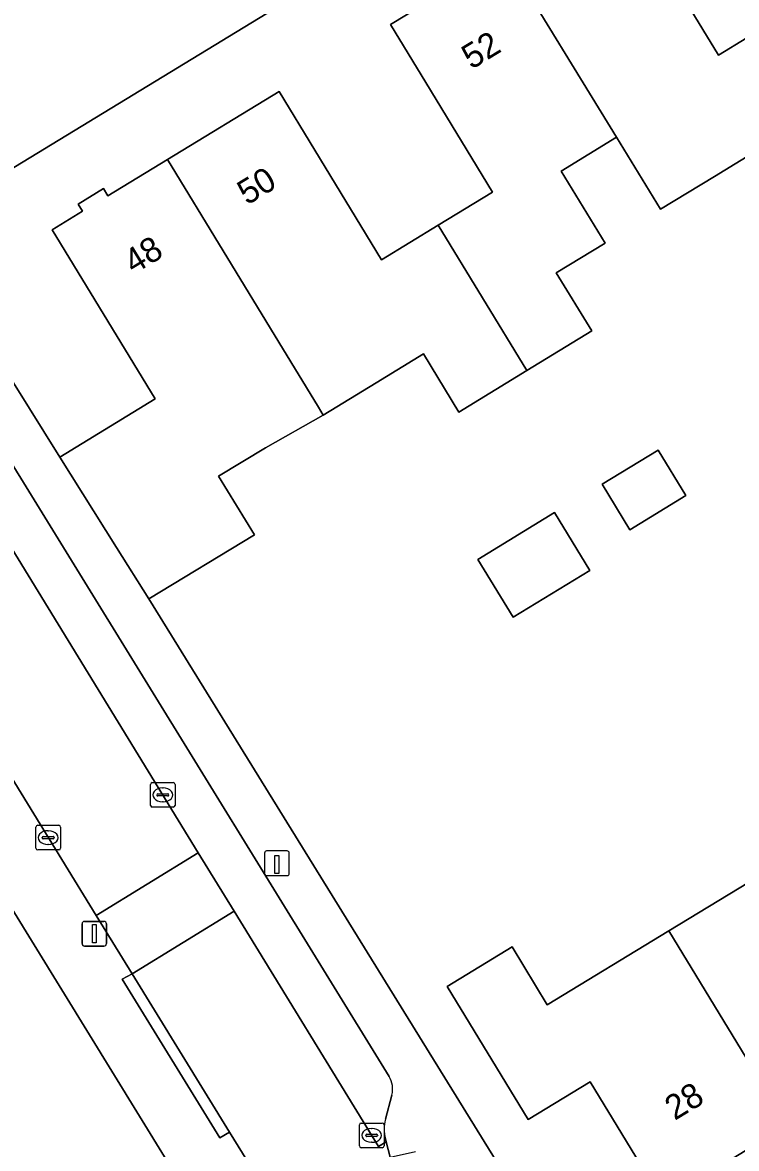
# Model space of a CAD drawing. Extents: x 157767 to 159172, y 387839 to 389425.
# Drawn here: x 158219.55 to 158248.51, y 388431.41 to 388477.07 of the extents above; entities that cross this region are included whole.
import ezdxf

# ---------------------------------------------------------------- set-up
doc = ezdxf.new("R2010")
doc.units = 0
for name, color, linetype in [('IMGEO_Erf', 7, 'Continuous'), ('IMGEO_Kolk', 7, 'Continuous'), ('IMGEO_Laadpaal', 7, 'Continuous'), ('IMGEO_Lichtmast', 7, 'Continuous'), ('IMGEO_Pand', 7, 'Continuous'), ('IMGEO_Pand_nummerreeks', 7, 'Continuous'), ('IMGEO_Parkeervlak_open', 7, 'Continuous'), ('IMGEO_Rijbaan_lokaal_open', 7, 'Continuous'), ('IMGEO_Voetpad_open', 7, 'Continuous')]:
    doc.layers.add(name, color=color, linetype=linetype)

msp = doc.modelspace()

# ---------------------------------------------------------------- linework, layer by layer
at = {"layer": 'IMGEO_Erf'}
for points in [[(158248.901, 388489.285), (158216.837, 388469.76), (158216.112, 388467.591), (158216.064, 388467.448), (158221.068, 388459.446), (158224.935, 388461.804), (158220.754, 388468.667), (158221.984, 388469.417), (158221.808, 388469.708), (158222.833, 388470.333), (158223.01, 388470.043), (158225.432, 388471.518), (158229.955, 388474.272), (158231.405, 388471.892), (158234.11, 388467.451), (158236.405, 388468.849), (158238.61, 388470.192), (158235.905, 388474.633), (158234.473, 388476.983), (158235.703, 388477.733)], [(158243.621, 388482.556), (158247.771, 388475.744), (158250.071, 388477.146)], [(158249.539, 388472.005), (158247.608, 388470.829), (158245.419, 388469.496), (158243.641, 388472.416), (158241.392, 388471.047), (158243.175, 388468.12), (158241.199, 388466.916), (158242.635, 388464.559), (158240.008, 388462.958), (158237.241, 388461.273), (158235.808, 388463.626), (158233.89, 388462.457), (158231.745, 388461.15), (158229.398, 388459.826), (158227.504, 388458.673), (158228.951, 388456.298), (158224.669, 388453.69), (158240.217, 388428.536), (158248.422, 388425.707), (158248.554, 388425.787)], [(158250.56, 388432.347), (158245.513, 388429.275), (158242.573, 388434.106), (158240.057, 388432.575), (158236.769, 388437.979), (158239.402, 388439.581), (158240.832, 388437.231), (158245.761, 388440.23), (158250.638, 388443.198)]]:
    msp.add_lwpolyline(points, dxfattribs=at)
for points in [[(158227.437, 388427.591), (158206.398, 388461.811), (158193.554, 388453.846), (158183.168, 388447.406), (158182.041, 388442.936), (158182.177, 388442.783), (158184.992, 388444.506), (158185.402, 388443.835), (158188.66, 388445.829), (158190.411, 388442.966), (158187.153, 388440.973), (158188.112, 388439.406), (158185.297, 388437.683), (158197.216, 388418.782), (158193.835, 388409.215), (158175.068, 388397.881), (158178.573, 388391.881), (158193.933, 388365.581), (158200.612, 388354.718), (158203.311, 388362.254), (158206.731, 388361.142), (158207.656, 388363.849), (158211.167, 388374.122), (158210.098, 388376.863)], [(158246.452, 388457.885), (158244.176, 388456.499), (158243.054, 388458.341), (158245.33, 388459.727)], [(158242.561, 388454.845), (158239.444, 388452.948), (158238.013, 388455.297), (158241.13, 388457.195)]]:
    msp.add_lwpolyline(points, close=True, dxfattribs=at)
at = {"layer": 'IMGEO_Kolk'}
for p, q in [((158224.737, 388445.321), (158224.737, 388446.173)), ((158224.812, 388446.247), (158225.664, 388446.247)), ((158225.738, 388446.173), (158225.738, 388445.321)), ((158224.996, 388445.741), (158224.996, 388445.753)), ((158225.434, 388445.704), (158225.036, 388445.704)), ((158225.039, 388445.79), (158225.437, 388445.79)), ((158225.225, 388446.027), (158225.25, 388446.027)), ((158225.48, 388445.753), (158225.48, 388445.741)), ((158225.664, 388445.247), (158224.812, 388445.247)), ((158225.248, 388445.467), (158225.223, 388445.467)), ((158220.09, 388443.585), (158220.09, 388444.437)), ((158220.165, 388444.511), (158221.017, 388444.511)), ((158220.578, 388444.291), (158220.603, 388444.291)), ((158221.091, 388444.437), (158221.091, 388443.585)), ((158220.349, 388444.005), (158220.349, 388444.017)), ((158220.787, 388443.968), (158220.389, 388443.968)), ((158220.392, 388444.054), (158220.79, 388444.054)), ((158220.833, 388444.017), (158220.833, 388444.005)), ((158221.017, 388443.511), (158220.165, 388443.511)), ((158220.601, 388443.731), (158220.576, 388443.731)), ((158233.285, 388432.438), (158234.137, 388432.438)), ((158233.21, 388431.512), (158233.21, 388432.364)), ((158233.469, 388431.932), (158233.469, 388431.944)), ((158233.512, 388431.981), (158233.91, 388431.981)), ((158233.698, 388432.218), (158233.723, 388432.218)), ((158233.953, 388431.944), (158233.953, 388431.932)), ((158234.211, 388432.364), (158234.211, 388431.512)), ((158233.907, 388431.895), (158233.509, 388431.895)), ((158233.721, 388431.658), (158233.696, 388431.658)), ((158234.137, 388431.438), (158233.285, 388431.438))]:
    msp.add_line(p, q, dxfattribs=at)
for points in [[(158224.737, 388445.321), (158224.737, 388446.173)], [(158224.812, 388446.247), (158225.664, 388446.247)], [(158225.738, 388446.173), (158225.738, 388445.321)], [(158225.664, 388445.247), (158224.812, 388445.247)], [(158220.09, 388443.585), (158220.09, 388444.437)], [(158220.165, 388444.511), (158221.017, 388444.511)], [(158221.091, 388444.437), (158221.091, 388443.585)], [(158221.017, 388443.511), (158220.165, 388443.511)], [(158233.285, 388432.438), (158234.137, 388432.438)], [(158233.21, 388431.512), (158233.21, 388432.364)], [(158234.211, 388432.364), (158234.211, 388431.512)], [(158234.137, 388431.438), (158233.285, 388431.438)]]:
    msp.add_lwpolyline(points, dxfattribs=at)
for centre, radius, start, end in [((158224.814, 388446.171), 0.0765, 91.552, 178.448), ((158224.814, 388446.171), 0.0765, 91.552, 178.448), ((158225.662, 388446.171), 0.0765, 1.552, 88.448), ((158225.662, 388446.171), 0.0765, 1.552, 88.448), ((158225.036, 388445.75), 0.0403, 85.8775, 175.7526), ((158225.033, 388445.74), 0.0366, 178.938, 274.7102), ((158225.437, 388445.747), 0.043, 264.8664, 352.4533), ((158225.441, 388445.752), 0.0386, 1.7309, 96.639), ((158224.814, 388445.323), 0.0765, 181.552, 268.448), ((158224.814, 388445.323), 0.0765, 181.552, 268.448), ((158225.662, 388445.323), 0.0765, 271.552, 358.448), ((158225.662, 388445.323), 0.0765, 271.552, 358.448), ((158220.167, 388444.435), 0.0765, 91.552, 178.448), ((158220.167, 388444.435), 0.0765, 91.552, 178.448), ((158221.015, 388444.435), 0.0765, 1.552, 88.448), ((158221.015, 388444.435), 0.0765, 1.552, 88.448), ((158220.389, 388444.014), 0.0403, 85.8775, 175.7526), ((158220.386, 388444.004), 0.0366, 178.938, 274.7102), ((158220.79, 388444.011), 0.043, 264.8664, 352.4533), ((158220.794, 388444.016), 0.0386, 1.7309, 96.639), ((158220.167, 388443.587), 0.0765, 181.552, 268.448), ((158220.167, 388443.587), 0.0765, 181.552, 268.448), ((158221.015, 388443.587), 0.0765, 271.552, 358.448), ((158221.015, 388443.587), 0.0765, 271.552, 358.448), ((158233.287, 388432.362), 0.0765, 91.552, 178.448), ((158233.287, 388432.362), 0.0765, 91.552, 178.448), ((158234.135, 388432.362), 0.0765, 1.552, 88.448), ((158234.135, 388432.362), 0.0765, 1.552, 88.448), ((158233.509, 388431.941), 0.0403, 85.8775, 175.7526), ((158233.914, 388431.943), 0.0386, 1.7309, 96.639), ((158233.287, 388431.514), 0.0765, 181.552, 268.448), ((158233.287, 388431.514), 0.0765, 181.552, 268.448), ((158233.506, 388431.931), 0.0366, 178.938, 274.7102), ((158233.91, 388431.938), 0.043, 264.8664, 352.4533), ((158234.135, 388431.514), 0.0765, 271.552, 358.448), ((158234.135, 388431.514), 0.0765, 271.552, 358.448)]:
    msp.add_arc(centre, radius, start, end, dxfattribs=at)
for centre, major_axis, ratio, start_param, end_param in [((158225.224, 388445.747), (-0.387, 0.002), 0.722429, 4.712389, 7.853982), ((158225.249, 388445.747), (-0.39, 0.002), 0.717154, 1.570796, 4.712389), ((158220.577, 388444.011), (-0.387, 0.002), 0.722429, 4.712389, 7.853982), ((158220.602, 388444.011), (-0.39, 0.002), 0.717154, 1.570796, 4.712389), ((158233.697, 388431.938), (-0.387, 0.002), 0.722429, 4.712389, 7.853982), ((158233.722, 388431.938), (-0.39, 0.002), 0.717154, 1.570796, 4.712389)]:
    msp.add_ellipse(centre, major_axis=major_axis, ratio=ratio, start_param=start_param, end_param=end_param, dxfattribs=at)
at = {"layer": 'IMGEO_Laadpaal'}
for p, q in [((158229.366, 388443.387), (158229.366, 388442.546)), ((158229.366, 388443.387), (158229.366, 388442.546)), ((158230.282, 388443.471), (158229.441, 388443.471)), ((158230.282, 388443.471), (158229.441, 388443.471)), ((158230.366, 388442.555), (158230.366, 388443.396)), ((158230.366, 388442.555), (158230.366, 388443.396)), ((158229.45, 388442.471), (158230.291, 388442.471)), ((158229.45, 388442.471), (158230.291, 388442.471))]:
    msp.add_line(p, q, dxfattribs=at)
msp.add_lwpolyline([(158229.781, 388443.284), (158229.941, 388443.284), (158229.941, 388442.551), (158229.781, 388442.551), (158229.781, 388443.284)], dxfattribs=at)
for centre, start, end in [((158229.444, 388443.393), 92.4484, 184.2845), ((158229.444, 388443.393), 92.4484, 184.2845), ((158230.288, 388443.393), 2.4484, 94.2845), ((158230.288, 388443.393), 2.4484, 94.2845), ((158229.444, 388442.549), 182.4484, 274.2845), ((158229.444, 388442.549), 182.4484, 274.2845), ((158230.288, 388442.549), 272.4484, 4.2845), ((158230.288, 388442.549), 272.4484, 4.2845)]:
    msp.add_arc(centre, 0.0779, start, end, dxfattribs=at)
at = {"layer": 'IMGEO_Lichtmast'}
for p, q in [((158221.962, 388439.714), (158221.962, 388440.514)), ((158221.962, 388440.514), (158221.962, 388439.714)), ((158222.062, 388440.614), (158222.852, 388440.614)), ((158222.852, 388440.614), (158222.062, 388440.614)), ((158222.952, 388440.514), (158222.952, 388439.714)), ((158222.952, 388439.714), (158222.952, 388440.514)), ((158222.852, 388439.614), (158222.062, 388439.614)), ((158222.062, 388439.614), (158222.852, 388439.614))]:
    msp.add_line(p, q, dxfattribs=at)
msp.add_lwpolyline([(158222.382, 388440.489), (158222.532, 388440.489), (158222.532, 388439.739), (158222.382, 388439.739), (158222.382, 388440.489)], dxfattribs=at)
for centre, start, end in [((158222.062, 388440.514), 90, 180), ((158222.062, 388440.514), 90, 180), ((158222.852, 388440.514), 0, 90), ((158222.852, 388440.514), 360, 90), ((158222.062, 388439.714), 180, 270), ((158222.062, 388439.714), 180, 270), ((158222.852, 388439.714), 270, 0), ((158222.852, 388439.714), 270, 0)]:
    msp.add_arc(centre, 0.1, start, end, dxfattribs=at)
at = {"layer": 'IMGEO_Pand'}
for points in [[(158250.071, 388477.146), (158247.771, 388475.744), (158243.621, 388482.556), (158239.11, 388479.809), (158243.641, 388472.416), (158245.419, 388469.496), (158247.608, 388470.829), (158249.539, 388472.005), (158250.953, 388469.683), (158253.671, 388471.339)], [(158243.641, 388472.416), (158239.11, 388479.809), (158236.729, 388478.359), (158236.552, 388478.649), (158235.527, 388478.024), (158235.703, 388477.733), (158234.473, 388476.983), (158235.905, 388474.633), (158238.61, 388470.192), (158236.405, 388468.849), (158240.008, 388462.958), (158242.635, 388464.559), (158241.199, 388466.916), (158243.175, 388468.12), (158241.392, 388471.047)], [(158236.405, 388468.849), (158234.11, 388467.451), (158231.405, 388471.892), (158229.955, 388474.272), (158225.432, 388471.518), (158229.941, 388464.112), (158231.547, 388461.474), (158231.745, 388461.15), (158233.89, 388462.457), (158235.808, 388463.626), (158237.241, 388461.273), (158240.008, 388462.958)], [(158229.941, 388464.112), (158225.432, 388471.518), (158223.01, 388470.043), (158222.833, 388470.333), (158221.808, 388469.708), (158221.984, 388469.417), (158220.754, 388468.667), (158224.935, 388461.804), (158221.068, 388459.446), (158223.359, 388455.784), (158224.669, 388453.69), (158228.951, 388456.298), (158227.504, 388458.673), (158229.398, 388459.826), (158231.745, 388461.15), (158231.547, 388461.474)], [(158243.054, 388458.341), (158244.176, 388456.499), (158246.452, 388457.885), (158245.33, 388459.727)], [(158238.013, 388455.297), (158239.444, 388452.948), (158242.561, 388454.845), (158241.13, 388457.195)], [(158250.56, 388432.347), (158255.51, 388435.359), (158252.552, 388440.221), (158255.062, 388441.748), (158251.798, 388447.112), (158249.213, 388445.539), (158250.638, 388443.198), (158245.761, 388440.23)], [(158250.56, 388432.347), (158245.761, 388440.23), (158240.832, 388437.231), (158239.402, 388439.581), (158236.769, 388437.979), (158240.057, 388432.575), (158242.573, 388434.106), (158245.513, 388429.275)]]:
    msp.add_lwpolyline(points, close=True, dxfattribs=at)
at = {"layer": 'IMGEO_Parkeervlak_open'}
for points in [[(158214.083, 388463.926), (158226.677, 388443.402), (158228.136, 388441.024), (158233.991, 388431.481), (158234.3, 388431.678), (158234.268, 388431.798)], [(158234.417, 388434.33), (158221.747, 388454.893), (158217.021, 388462.563)], [(158234.268, 388432.589), (158234.529, 388433.572)]]:
    msp.add_lwpolyline(points, dxfattribs=at)
for centre, radius, start, end in [((158233.592, 388433.821), 0.969, 345.1264, 31.6837), ((158235.776, 388432.193), 1.559, 165.3044, 194.6956)]:
    msp.add_arc(centre, radius, start, end, dxfattribs=at)
at = {"layer": 'IMGEO_Rijbaan_lokaal_open'}
for points in [[(158216.112, 388467.591), (158216.837, 388469.76), (158248.901, 388489.285), (158245.755, 388494.45), (158243.657, 388493.172), (158240.835, 388491.453), (158231.327, 388485.663), (158227.985, 388483.627), (158217.602, 388477.304), (158212.178, 388474.001)], [(158226.677, 388443.402), (158222.532, 388440.859), (158223.994, 388438.483), (158228.136, 388441.024)]]:
    msp.add_lwpolyline(points, close=True, dxfattribs=at)
for points in [[(158203.742, 388472.279), (158203.349, 388472.041), (158204.775, 388469.724), (158206.14, 388467.504), (158210.952, 388459.683), (158215.175, 388452.818), (158218.343, 388447.668), (158222.532, 388440.859), (158226.677, 388443.402), (158214.083, 388463.926), (158213.724, 388464.508), (158207.536, 388474.553), (158207.963, 388474.813), (158208.214, 388474.966), (158207.854, 388483.038), (158202.894, 388482.818), (158203.183, 388476.14)], [(158234.466, 388431.055), (158234.3, 388431.678), (158233.991, 388431.481), (158228.136, 388441.024), (158223.994, 388438.483), (158227.938, 388432.071), (158228.817, 388430.643)]]:
    msp.add_lwpolyline(points, dxfattribs=at)
at = {"layer": 'IMGEO_Voetpad_open'}
for points in [[(158221.808, 388378.155), (158220.32, 388377.493), (158219.991, 388377.243), (158219.775, 388376.603), (158220.185, 388376.459), (158219.494, 388374.153), (158222.397, 388373.231), (158237.149, 388416.834), (158239.61, 388422.451), (158240.217, 388428.536), (158224.669, 388453.69), (158223.359, 388455.784), (158221.068, 388459.446), (158216.064, 388467.448)], [(158228.817, 388430.643), (158227.938, 388432.071), (158227.555, 388431.831), (158223.593, 388438.27), (158223.994, 388438.483), (158222.532, 388440.859), (158218.343, 388447.668), (158217.962, 388447.416), (158214.792, 388452.561), (158215.175, 388452.818), (158210.952, 388459.683), (158210.066, 388459.138), (158205.256, 388466.957), (158203.803, 388466.059), (158206.398, 388461.811), (158227.437, 388427.591)], [(158217.021, 388462.563), (158221.747, 388454.893), (158234.417, 388434.33)], [(158234.529, 388433.572), (158234.268, 388432.589)], [(158234.268, 388431.798), (158234.3, 388431.678), (158234.466, 388431.055), (158235.481, 388431.288)]]:
    msp.add_lwpolyline(points, dxfattribs=at)
msp.add_lwpolyline([(158223.994, 388438.483), (158223.593, 388438.27), (158227.555, 388431.831), (158227.938, 388432.071)], close=True, dxfattribs=at)
for centre, radius, start, end in [((158233.592, 388433.821), 0.969, 345.1264, 31.6837), ((158235.776, 388432.193), 1.559, 165.3044, 194.6956)]:
    msp.add_arc(centre, radius, start, end, dxfattribs=at)

# ---------------------------------------------------------------- texts
at = {"layer": 'IMGEO_Pand_nummerreeks'}
for s, rotation, p in [('52', 31.3499, (158237.758, 388475.144)), ('50', 31.3465, (158228.658, 388469.641)), ('48', 31.3465, (158224.058, 388466.839)), ('28', 31.324, (158245.999, 388432.52))]:
    msp.add_text(s, height=1, rotation=rotation, dxfattribs=at).set_placement(p)

doc.saveas('drawing.dxf')
